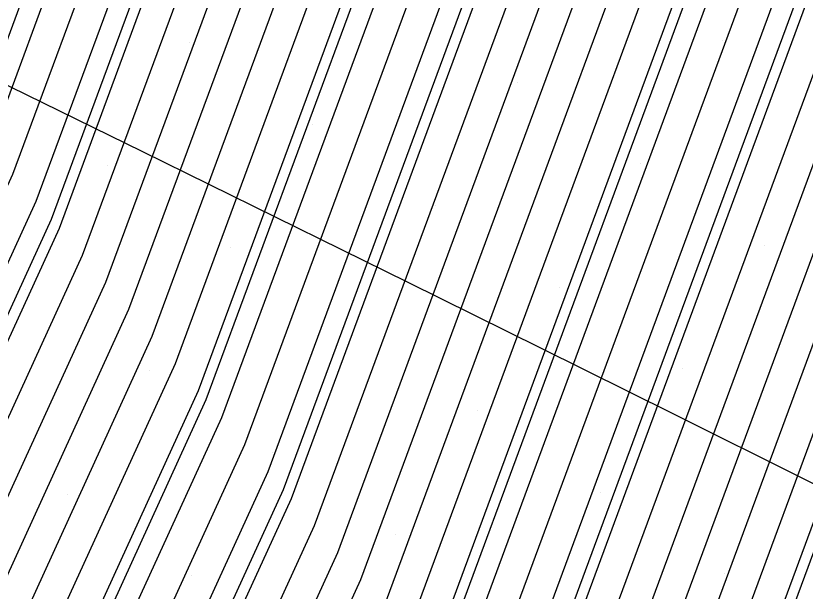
# Model space of a CAD drawing. Extents: x 2354170 to 2357230, y 866100 to 868290.
# Drawn here: x 2355639.56 to 2355652.9, y 867241.34 to 867251.07 of the extents above; entities that cross this region are included whole.
import ezdxf

# ---------------------------------------------------------------- set-up
doc = ezdxf.new("R2010")
doc.units = 0
for name, color, linetype in [('Default', 7, 'Continuous'), ('DTM Contours Major', 7, 'Continuous'), ('DTM Contours Minor', 7, 'Continuous'), ('Scratch_Level_0', 7, 'Continuous'), ('Scratch_Level_4', 7, 'Continuous')]:
    doc.layers.add(name, color=color, linetype=linetype)

msp = doc.modelspace()

# ---------------------------------------------------------------- linework, layer by layer
at = {"layer": 'Default'}
for points in [[(2355637.117, 867228.092), (2355640.835, 867235.517), (2355644.217, 867242.91), (2355649.629, 867257.546), (2355650.233, 867258.745), (2355651.382, 867261.316), (2355651.002, 867263.174), (2355651.656, 867267.643), (2355650.323, 867272.93), (2355649.658, 867274.265), (2355642.538, 867279.687), (2355641.174, 867281.209), (2355639.979, 867281.969), (2355635.184, 867284.809), (2355629.979, 867287.785), (2355625.907, 867290.014), (2355619.979, 867293.478), (2355612.624, 867297.368), (2355609.978, 867298.759), (2355607.551, 867300.014), (2355606.734, 867300.432)], [(2355634.97, 867228.713), (2355638.991, 867236.742), (2355642.648, 867244.737), (2355646.794, 867255.949), (2355647.681, 867257.71), (2355649.367, 867261.483), (2355648.809, 867264.212), (2355649.181, 867266.751), (2355648.424, 867269.754), (2355647.364, 867271.881), (2355640.809, 867276.873), (2355639.14, 867277.343), (2355634.423, 867280.014), (2355629.979, 867282.555), (2355624.364, 867285.629), (2355620.389, 867287.584), (2355615.92, 867290.014), (2355609.978, 867293.137), (2355603.512, 867296.48), (2355600.794, 867297.554)], [(2355630.8, 867214.83), (2355630.87, 867214.956), (2355630.974, 867215.152), (2355638.727, 867227.626), (2355642.218, 867234.597), (2355645.394, 867241.539), (2355651.755, 867258.743), (2355652.147, 867259.521), (2355652.893, 867261.19), (2355652.646, 867262.396), (2355653.513, 867268.313), (2355651.748, 867275.311), (2355651.378, 867276.053), (2355647.425, 867279.063), (2355643.457, 867283.492), (2355639.979, 867285.702), (2355632.699, 867290.014), (2355629.979, 867291.688), (2355625.631, 867294.361), (2355624.403, 867295.079)], [(2355633.36, 867229.179), (2355637.608, 867237.661), (2355641.471, 867246.108), (2355644.668, 867254.752), (2355645.766, 867256.933), (2355647.856, 867261.609), (2355647.165, 867264.99), (2355647.325, 867266.081), (2355646.999, 867267.373), (2355645.643, 867270.094), (2355641.834, 867272.995), (2355638.105, 867274.044), (2355630.477, 867278.364), (2355629.317, 867278.788), (2355621.201, 867282.781), (2355611.061, 867288.294), (2355609.067, 867289.003), (2355600.136, 867292.531), (2355596.139, 867294.707)], [(2355630.909, 867202.515), (2355635.864, 867208.767), (2355637.581, 867211.848), (2355640.135, 867216.646), (2355645.703, 867225.607), (2355648.212, 867230.614), (2355650.492, 867235.601), (2355657.12, 867253.525), (2355659.718, 867258.362), (2355660.355, 867261.795), (2355661.226, 867267.946), (2355661.771, 867271.081), (2355660.529, 867276.273), (2355659.886, 867283.691), (2355654.972, 867290.072), (2355653.315, 867292.693)], [(2355629.304, 867203.363), (2355634.695, 867210.166), (2355636.032, 867212.565), (2355638.021, 867216.302), (2355644.093, 867226.073), (2355646.829, 867231.533), (2355649.316, 867236.971), (2355656.543, 867256.517), (2355658.095, 867259.407), (2355658.476, 867261.458), (2355659.547, 867269.028), (2355659.8, 867270.483), (2355658.259, 867276.925), (2355657.825, 867281.939), (2355651.591, 867290.033), (2355650.974, 867291.009), (2355649.979, 867291.859), (2355649.088, 867292.479)], [(2355627.699, 867204.212), (2355633.527, 867211.565), (2355634.483, 867213.282), (2355635.907, 867215.957), (2355642.483, 867226.539), (2355645.445, 867232.453), (2355648.139, 867238.342), (2355655.966, 867259.51), (2355656.472, 867260.452), (2355656.596, 867261.121), (2355657.571, 867268.008), (2355657.845, 867269.875), (2355657.591, 867270.881), (2355655.989, 867277.577), (2355655.763, 867280.186), (2355651.133, 867286.198), (2355648.784, 867288.819), (2355646.904, 867290.014), (2355644.399, 867291.726)], [(2355631.75, 867229.646), (2355636.225, 867238.581), (2355640.295, 867247.478), (2355642.542, 867253.555), (2355643.852, 867256.157), (2355646.345, 867261.735), (2355645.636, 867265.201), (2355645.318, 867265.305), (2355644.889, 867266.368), (2355643.923, 867268.306), (2355642.859, 867269.116), (2355637.07, 867270.745), (2355631.892, 867273.677), (2355627.44, 867275.308), (2355622.012, 867277.978), (2355615.232, 867281.665), (2355605.555, 867285.108), (2355600.248, 867287.203), (2355595.024, 867290.048), (2355591.387, 867291.153)], [(2355625.559, 867205.343), (2355631.968, 867213.431), (2355632.418, 867214.239), (2355633.088, 867215.497), (2355640.337, 867227.16), (2355643.601, 867233.678), (2355646.57, 867240.169), (2355653.881, 867259.94), (2355654.061, 867260.298), (2355654.404, 867261.064), (2355654.29, 867261.618), (2355655.369, 867268.982), (2355653.172, 867277.693), (2355653.099, 867277.841), (2355652.312, 867278.44), (2355645.74, 867285.775), (2355639.979, 867289.435), (2355639.001, 867290.014), (2355638.239, 867290.483)], [(2355625.024, 867205.626), (2355631.579, 867213.897), (2355631.902, 867214.478), (2355632.383, 867215.382), (2355639.8, 867227.315), (2355643.14, 867233.985), (2355646.178, 867240.626), (2355653.172, 867259.541), (2355653.423, 867260.039), (2355653.9, 867261.106), (2355653.742, 867261.878), (2355654.751, 867268.759), (2355652.698, 867276.899), (2355652.525, 867277.245), (2355650.683, 867278.648), (2355644.979, 867285.014)], [(2355630.374, 867202.798), (2355635.475, 867209.233), (2355637.064, 867212.087), (2355639.43, 867216.531), (2355645.167, 867225.762), (2355647.751, 867230.921), (2355650.1, 867236.058), (2355656.928, 867254.522), (2355659.177, 867258.71), (2355659.729, 867261.683), (2355660.666, 867268.307), (2355661.114, 867270.882), (2355659.772, 867276.49), (2355659.199, 867283.107)], [(2355630.676, 867229.956), (2355635.303, 867239.193), (2355639.51, 867248.392), (2355641.124, 867252.757), (2355642.576, 867255.639), (2355645.338, 867261.819), (2355644.854, 867264.183), (2355643.671, 867264.57), (2355642.793, 867266.745), (2355641.901, 867266.992), (2355636.38, 867268.546), (2355632.835, 867270.553), (2355626.188, 867272.988), (2355622.553, 867274.776), (2355618.013, 867277.245), (2355603.213, 867282.511)], [(2355629.839, 867203.08), (2355635.085, 867209.7), (2355636.548, 867212.326), (2355638.725, 867216.417), (2355644.63, 867225.917), (2355647.29, 867231.227), (2355649.708, 867236.514), (2355656.736, 867255.52), (2355658.636, 867259.058), (2355659.102, 867261.57), (2355660.107, 867268.667), (2355660.457, 867270.682), (2355659.016, 867276.707), (2355658.512, 867282.523)], [(2355628.769, 867203.646), (2355634.306, 867210.632), (2355635.516, 867212.804), (2355637.316, 867216.187), (2355643.557, 867226.228), (2355646.368, 867231.84), (2355648.923, 867237.428), (2355656.351, 867257.515), (2355657.554, 867259.755), (2355657.849, 867261.345), (2355658.988, 867269.388), (2355659.143, 867270.283), (2355657.502, 867277.142), (2355657.137, 867281.355)], [(2355630.14, 867230.112), (2355634.842, 867239.5), (2355639.118, 867248.849), (2355640.416, 867252.358), (2355641.938, 867255.38), (2355644.834, 867261.861), (2355644.463, 867263.674), (2355642.848, 867264.203), (2355642.241, 867265.707), (2355640.284, 867266.25), (2355636.035, 867267.446), (2355633.307, 867268.991), (2355625.562, 867271.828), (2355622.824, 867273.175), (2355619.403, 867275.035), (2355602.042, 867281.212)], [(2355632.823, 867229.335), (2355637.147, 867237.968), (2355641.079, 867246.565), (2355643.959, 867254.353), (2355645.128, 867256.674), (2355647.352, 867261.651), (2355646.617, 867265.249), (2355646.706, 867265.858), (2355646.524, 867266.579), (2355645.07, 867269.498), (2355642.176, 867271.702), (2355637.76, 867272.944), (2355630.949, 867276.801), (2355628.692, 867277.628), (2355621.471, 867281.18)], [(2355628.234, 867203.929), (2355633.916, 867211.099), (2355634.999, 867213.043), (2355636.611, 867216.072), (2355643.02, 867226.383), (2355645.907, 867232.146), (2355648.531, 867237.885), (2355656.159, 867258.512), (2355657.013, 867260.103), (2355657.223, 867261.233), (2355658.428, 867269.749), (2355658.486, 867270.084), (2355656.746, 867277.36), (2355656.45, 867280.77)], [(2355634.433, 867228.869), (2355638.53, 867237.049), (2355642.256, 867245.194), (2355646.085, 867255.55), (2355647.043, 867257.451), (2355648.863, 867261.525), (2355648.261, 867264.471), (2355648.562, 867266.528), (2355647.949, 867268.96), (2355646.79, 867271.286), (2355641.151, 867275.58), (2355638.795, 867276.243), (2355632.137, 867280.014)], [(2355635.507, 867228.558), (2355639.452, 867236.436), (2355643.04, 867244.28), (2355647.503, 867256.348), (2355648.319, 867257.968), (2355649.871, 867261.441), (2355649.357, 867263.953), (2355649.8, 867266.974), (2355648.899, 867270.548), (2355647.937, 867272.477), (2355640.467, 867278.166), (2355639.486, 867278.442), (2355636.71, 867280.014)], [(2355633.896, 867229.024), (2355638.069, 867237.355), (2355641.864, 867245.651), (2355645.377, 867255.151), (2355646.405, 867257.192), (2355648.36, 867261.567), (2355647.713, 867264.731), (2355647.944, 867266.305), (2355647.474, 867268.166), (2355646.217, 867270.69), (2355641.492, 867274.288), (2355638.45, 867275.143), (2355630.005, 867279.926)], [(2355636.58, 867228.247), (2355640.374, 867235.823), (2355643.825, 867243.367), (2355648.92, 867257.147), (2355649.595, 867258.486), (2355650.878, 867261.358), (2355650.453, 867263.434), (2355651.038, 867267.42), (2355649.848, 867272.136), (2355649.084, 867273.669), (2355640.909, 867279.895)], [(2355627.164, 867204.495), (2355633.137, 867212.032), (2355633.967, 867213.522), (2355635.202, 867215.842), (2355641.947, 867226.694), (2355644.984, 867232.759), (2355647.747, 867238.799), (2355655.774, 867260.507), (2355655.931, 867260.8), (2355655.97, 867261.008), (2355656.273, 867263.149), (2355657.226, 867269.651), (2355656.342, 867273.155), (2355655.232, 867277.794), (2355655.076, 867279.602)], [(2355632.286, 867229.49), (2355636.686, 867238.274), (2355640.687, 867247.021), (2355643.25, 867253.954), (2355644.49, 867256.415), (2355646.849, 867261.693), (2355646.069, 867265.509), (2355646.087, 867265.635), (2355646.049, 867265.785), (2355644.496, 867268.902), (2355642.517, 867270.409), (2355637.415, 867271.845), (2355631.42, 867275.239), (2355628.066, 867276.468), (2355621.742, 867279.579)], [(2355637.653, 867227.937), (2355641.296, 867235.21), (2355644.609, 867242.453), (2355650.337, 867257.945), (2355650.871, 867259.004), (2355651.885, 867261.274), (2355651.55, 867262.915), (2355652.275, 867267.866), (2355650.798, 867273.724), (2355650.231, 867274.861), (2355644.167, 867279.479)], [(2355631.213, 867229.801), (2355635.764, 867238.887), (2355639.903, 867247.935), (2355641.833, 867253.156), (2355643.214, 867255.898), (2355645.841, 867261.777), (2355645.245, 867264.692), (2355644.494, 867264.938), (2355643.484, 867267.439), (2355643.349, 867267.71), (2355643.201, 867267.823), (2355636.725, 867269.645), (2355632.364, 867272.115), (2355626.814, 867274.148), (2355622.283, 867276.377), (2355616.622, 867279.455)], [(2355636.043, 867228.403), (2355639.913, 867236.129), (2355643.432, 867243.824), (2355648.211, 867256.747), (2355648.957, 867258.227), (2355650.374, 867261.4), (2355649.905, 867263.693), (2355650.419, 867267.197), (2355649.373, 867271.342), (2355648.511, 867273.073), (2355640.125, 867279.459)], [(2355638.19, 867227.781), (2355641.757, 867234.904), (2355645.001, 867241.996), (2355651.046, 867258.344), (2355651.509, 867259.262), (2355652.389, 867261.232), (2355652.098, 867262.656), (2355652.894, 867268.09), (2355651.273, 867274.518), (2355650.805, 867275.457), (2355645.796, 867279.271)], [(2355626.629, 867204.777), (2355632.747, 867212.498), (2355633.451, 867213.761), (2355634.497, 867215.727), (2355641.41, 867226.849), (2355644.523, 867233.065), (2355647.355, 867239.255), (2355655.298, 867260.738), (2355655.337, 867260.815), (2355655.411, 867260.98), (2355655.387, 867261.1), (2355656.607, 867269.428), (2355655.093, 867275.43), (2355654.476, 867278.012), (2355654.389, 867279.018)], [(2355624.488, 867205.909), (2355631.189, 867214.364), (2355631.386, 867214.717), (2355631.679, 867215.267), (2355639.263, 867227.471), (2355642.679, 867234.291), (2355645.786, 867241.083), (2355652.464, 867259.142), (2355652.785, 867259.78), (2355653.396, 867261.148), (2355653.194, 867262.137), (2355654.132, 867268.536), (2355652.223, 867276.105), (2355651.952, 867276.649), (2355649.054, 867278.855)], [(2355626.094, 867205.06), (2355632.358, 867212.965), (2355632.935, 867214), (2355633.793, 867215.612), (2355640.873, 867227.005), (2355644.062, 867233.372), (2355646.962, 867239.712), (2355654.59, 867260.339), (2355654.699, 867260.556), (2355654.907, 867261.022), (2355654.838, 867261.359), (2355655.988, 867269.205), (2355653.844, 867277.705), (2355653.719, 867278.229), (2355653.701, 867278.433), (2355653.339, 867278.904)]]:
    msp.add_lwpolyline(points, dxfattribs=at)
at = {"layer": 'DTM Contours Major'}
for points in [[(2355630.8, 867214.83), (2355630.87, 867214.956), (2355630.974, 867215.152), (2355638.727, 867227.626), (2355642.218, 867234.597), (2355645.394, 867241.539), (2355651.755, 867258.743), (2355652.147, 867259.521), (2355652.893, 867261.19), (2355652.646, 867262.396), (2355653.513, 867268.313), (2355651.748, 867275.311), (2355651.378, 867276.053), (2355647.425, 867279.063), (2355643.457, 867283.492), (2355639.979, 867285.702), (2355632.699, 867290.014), (2355629.979, 867291.688), (2355625.631, 867294.361), (2355624.403, 867295.079)], [(2355629.782, 867230.215), (2355634.535, 867239.704), (2355638.857, 867249.153), (2355639.943, 867252.092), (2355641.513, 867255.208), (2355644.498, 867261.889), (2355644.202, 867263.335), (2355642.3, 867263.958), (2355641.872, 867265.016), (2355639.206, 867265.756), (2355635.804, 867266.713), (2355633.621, 867267.949), (2355625.145, 867271.055), (2355623.004, 867272.108), (2355620.33, 867273.562), (2355601.262, 867280.346), (2355600.385, 867280.693), (2355599.522, 867281.162), (2355593.515, 867282.987), (2355585.05, 867285.115)]]:
    msp.add_lwpolyline(points, dxfattribs=at)
at = {"layer": 'DTM Contours Minor'}
for points in [[(2355625.737, 867205.249), (2355632.098, 867213.275), (2355632.59, 867214.159), (2355633.323, 867215.535), (2355640.515, 867227.108), (2355643.755, 867233.576), (2355646.701, 867240.017), (2355654.117, 867260.073), (2355654.274, 867260.384), (2355654.571, 867261.05), (2355654.473, 867261.532), (2355655.576, 867269.056), (2355653.331, 867277.958), (2355653.29, 867278.039), (2355652.855, 867278.37), (2355645.994, 867286.029)], [(2355631.088, 867202.421), (2355635.994, 867208.611), (2355637.753, 867211.768), (2355640.369, 867216.685), (2355645.882, 867225.555), (2355648.365, 867230.512), (2355650.623, 867235.448), (2355657.184, 867253.192), (2355659.898, 867258.246), (2355660.564, 867261.833), (2355661.412, 867267.826), (2355661.99, 867271.148), (2355660.781, 867276.2), (2355660.115, 867283.886)], [(2355629.304, 867203.363), (2355634.695, 867210.166), (2355636.032, 867212.565), (2355638.021, 867216.302), (2355644.093, 867226.073), (2355646.829, 867231.533), (2355649.316, 867236.971), (2355656.543, 867256.517), (2355658.095, 867259.407), (2355658.476, 867261.458), (2355659.547, 867269.028), (2355659.8, 867270.483), (2355658.259, 867276.925), (2355657.825, 867281.939)], [(2355631.571, 867229.697), (2355636.072, 867238.683), (2355640.164, 867247.63), (2355642.306, 867253.422), (2355643.64, 867256.07), (2355646.177, 867261.749), (2355645.506, 867265.032), (2355645.043, 867265.183), (2355644.42, 867266.725), (2355643.732, 867268.107), (2355642.973, 867268.685), (2355636.955, 867270.378), (2355632.049, 867273.156), (2355627.231, 867274.922), (2355622.103, 867277.445), (2355615.695, 867280.928)], [(2355635.149, 867228.662), (2355639.145, 867236.64), (2355642.779, 867244.585), (2355647.03, 867256.082), (2355647.893, 867257.796), (2355649.535, 867261.469), (2355648.992, 867264.125), (2355649.387, 867266.825), (2355648.582, 867270.019), (2355647.555, 867272.08), (2355640.695, 867277.304), (2355639.256, 867277.709), (2355635.186, 867280.014)], [(2355627.521, 867204.306), (2355633.397, 867211.721), (2355634.311, 867213.362), (2355635.672, 867215.918), (2355642.304, 867226.59), (2355645.292, 867232.555), (2355648.008, 867238.494), (2355655.902, 867259.842), (2355656.292, 867260.568), (2355656.388, 867261.083), (2355657.138, 867266.388), (2355657.638, 867269.8), (2355657.175, 867271.639), (2355655.737, 867277.65), (2355655.534, 867279.991)], [(2355636.938, 867228.144), (2355640.682, 867235.619), (2355644.086, 867243.062), (2355649.393, 867257.413), (2355650.02, 867258.658), (2355651.214, 867261.33), (2355650.819, 867263.261), (2355651.45, 867267.569), (2355650.165, 867272.665), (2355649.467, 867274.066), (2355641.995, 867279.757)], [(2355633.36, 867229.179), (2355637.608, 867237.661), (2355641.471, 867246.108), (2355644.668, 867254.752), (2355645.766, 867256.933), (2355647.856, 867261.609), (2355647.165, 867264.99), (2355647.325, 867266.081), (2355646.999, 867267.373), (2355645.643, 867270.094), (2355641.834, 867272.995), (2355638.105, 867274.044), (2355630.477, 867278.364), (2355629.317, 867278.788)]]:
    msp.add_lwpolyline(points, dxfattribs=at)
at = {"layer": 'Scratch_Level_0'}
for p, q in [((2355651.503, 867250.649), (2355651.503, 867250.649)), ((2355642.489, 867250.618), (2355642.489, 867250.618)), ((2355648.039, 867249.944), (2355648.039, 867249.944)), ((2355644.574, 867249.238), (2355644.574, 867249.238)), ((2355641.11, 867248.533), (2355641.11, 867248.533)), ((2355650.124, 867248.564), (2355650.124, 867248.564)), ((2355646.659, 867247.859), (2355646.659, 867247.859)), ((2355652.209, 867247.185), (2355652.209, 867247.185)), ((2355643.195, 867247.153), (2355643.195, 867247.153)), ((2355639.73, 867246.448), (2355639.73, 867246.448)), ((2355648.744, 867246.479), (2355648.744, 867246.479)), ((2355645.28, 867245.774), (2355645.28, 867245.774)), ((2355641.815, 867245.068), (2355641.815, 867245.068)), ((2355650.829, 867245.1), (2355650.829, 867245.1)), ((2355647.365, 867244.394), (2355647.365, 867244.394)), ((2355643.9, 867243.689), (2355643.9, 867243.689)), ((2355640.436, 867242.983), (2355640.436, 867242.983)), ((2355649.45, 867243.015), (2355649.45, 867243.015)), ((2355645.985, 867242.309), (2355645.985, 867242.309)), ((2355642.521, 867241.604), (2355642.521, 867241.604)), ((2355651.535, 867241.636), (2355651.535, 867241.636))]:
    msp.add_line(p, q, dxfattribs=at)
at = {"layer": 'Scratch_Level_4'}
msp.add_lwpolyline([(2355637.21, 867250.972), (2355639.455, 867249.873), (2355641.701, 867248.774), (2355643.944, 867247.671), (2355646.186, 867246.565), (2355648.427, 867245.458), (2355650.666, 867244.345), (2355652.905, 867243.233), (2355655.141, 867242.116), (2355657.377, 867240.998), (2355659.613, 867239.878), (2355661.847, 867238.757), (2355664.081, 867237.636), (2355666.316, 867236.516), (2355668.551, 867235.395), (2355670.789, 867234.28), (2355673.028, 867233.168), (2355675.268, 867232.059), (2355677.511, 867230.954), (2355679.754, 867229.851), (2355681.998, 867228.748), (2355684.241, 867227.644)], dxfattribs=at)

doc.saveas('drawing.dxf')
